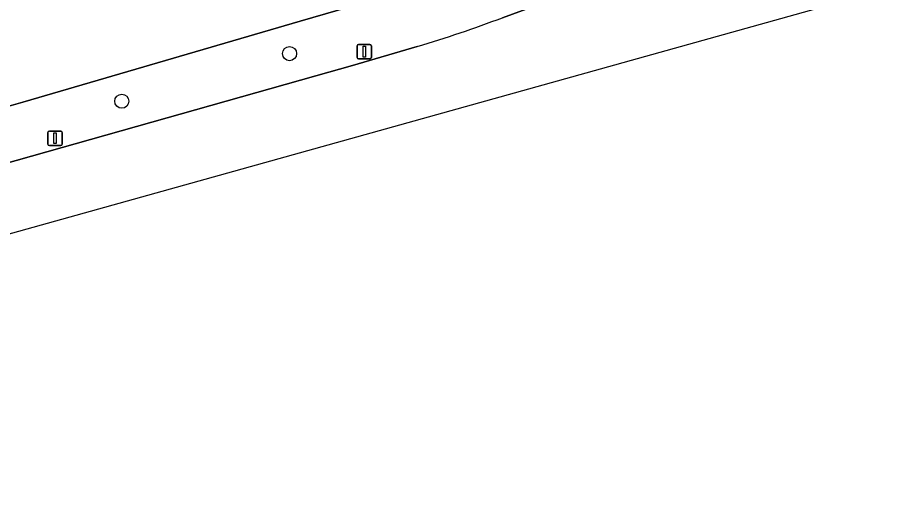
# Model space of a CAD drawing. Extents: x 159626 to 160723, y 388173 to 389416.
# Drawn here: x 159926.3 to 159987.8, y 388223.4 to 388256.3 of the extents above; entities that cross this region are included whole.
import ezdxf

# ---------------------------------------------------------------- set-up
doc = ezdxf.new("R2010")
doc.units = 0
for name, color, linetype in [('IMGEO_Boom', 7, 'Continuous'), ('IMGEO_Groenvoorziening', 7, 'Continuous'), ('IMGEO_Lichtmast', 7, 'Continuous'), ('IMGEO_Rijbaan_regionaal_gesloten', 7, 'Continuous')]:
    doc.layers.add(name, color=color, linetype=linetype)

msp = doc.modelspace()

# ---------------------------------------------------------------- linework, layer by layer
at = {"layer": 'IMGEO_Boom'}
for centre in [(159945.151, 388253.776), (159933.517, 388250.478)]:
    msp.add_circle(centre, 0.489, dxfattribs=at)
at = {"layer": 'IMGEO_Groenvoorziening'}
for points in [[(160005.426, 388271.742), (160015.167, 388274.35), (160014.256, 388277.622), (159986.028, 388269.523), (159986.438, 388268.086), (159971.092, 388263.372), (159969.703, 388262.967), (159962.179, 388260.771), (159945.882, 388256.016), (159926.651, 388250.405), (159925.196, 388250), (159916.577, 388248.216), (159892.687, 388240.775), (159833.979, 388224.356)], [(159945.882, 388256.016), (159962.179, 388260.771), (159961.673, 388262.536), (159970.684, 388265.121), (159986.028, 388269.523), (160014.256, 388277.622), (160015.167, 388274.35), (160015.516, 388274.443)], [(159959.906, 388256.263), (159972.784, 388261.004)], [(159834.975, 388225.042), (159833.979, 388224.356), (159892.687, 388240.775), (159893.252, 388241.082), (159893.587, 388241.628), (159894.061, 388242.945), (159894.387, 388243.412), (159894.682, 388243.59), (159895, 388243.667), (159911.173, 388248.271), (159916.577, 388248.216), (159925.196, 388250), (159926.651, 388250.405), (159945.882, 388256.016)], [(159860.917, 388227.952), (159892.951, 388236.987), (159946.975, 388252.228), (159949.506, 388252.942), (159954.01, 388254.262)]]:
    msp.add_lwpolyline(points, dxfattribs=at)
msp.add_arc((159925.895, 388346.791), 96.706, 286.90154, 290.5911, dxfattribs=at)
at = {"layer": 'IMGEO_Lichtmast'}
for p, q in [((159949.936, 388254.413), (159950.726, 388254.413)), ((159950.726, 388254.413), (159949.936, 388254.413)), ((159949.836, 388253.513), (159949.836, 388254.313)), ((159949.836, 388254.313), (159949.836, 388253.513)), ((159950.826, 388254.313), (159950.826, 388253.513)), ((159950.826, 388253.513), (159950.826, 388254.313)), ((159950.726, 388253.413), (159949.936, 388253.413)), ((159949.936, 388253.413), (159950.726, 388253.413)), ((159928.391, 388247.511), (159928.391, 388248.311)), ((159928.391, 388248.311), (159928.391, 388247.511)), ((159928.491, 388248.411), (159929.281, 388248.411)), ((159929.281, 388248.411), (159928.491, 388248.411)), ((159929.381, 388248.311), (159929.381, 388247.511)), ((159929.381, 388247.511), (159929.381, 388248.311)), ((159929.281, 388247.411), (159928.491, 388247.411)), ((159928.491, 388247.411), (159929.281, 388247.411))]:
    msp.add_line(p, q, dxfattribs=at)
for points in [[(159950.256, 388254.288), (159950.406, 388254.288), (159950.406, 388253.538), (159950.256, 388253.538), (159950.256, 388254.288)], [(159928.811, 388248.286), (159928.961, 388248.286), (159928.961, 388247.536), (159928.811, 388247.536), (159928.811, 388248.286)]]:
    msp.add_lwpolyline(points, dxfattribs=at)
for centre, start, end in [((159949.936, 388254.313), 90, 180), ((159949.936, 388254.313), 90, 180), ((159950.726, 388254.313), 0, 90), ((159950.726, 388254.313), 360, 90), ((159949.936, 388253.513), 180, 270), ((159949.936, 388253.513), 180, 270), ((159950.726, 388253.513), 270, 0), ((159950.726, 388253.513), 270, 0), ((159928.491, 388248.311), 90, 180), ((159928.491, 388248.311), 90, 180), ((159929.281, 388248.311), 0, 90), ((159929.281, 388248.311), 360, 90), ((159928.491, 388247.511), 180, 270), ((159928.491, 388247.511), 180, 270), ((159929.281, 388247.511), 270, 0), ((159929.281, 388247.511), 270, 0)]:
    msp.add_arc(centre, 0.1, start, end, dxfattribs=at)
at = {"layer": 'IMGEO_Rijbaan_regionaal_gesloten'}
for points in [[(159698.928, 388178.017), (159861.579, 388223.398), (160022.114, 388268.189), (160021.708, 388269.57), (160016.34, 388268.102)], [(159972.784, 388261.004), (159959.906, 388256.263)], [(159954.01, 388254.262), (159949.506, 388252.942), (159946.975, 388252.228), (159892.951, 388236.987), (159860.917, 388227.952)]]:
    msp.add_lwpolyline(points, dxfattribs=at)
msp.add_arc((159925.895, 388346.791), 96.706, 286.90154, 290.5911, dxfattribs=at)

doc.saveas('drawing.dxf')
